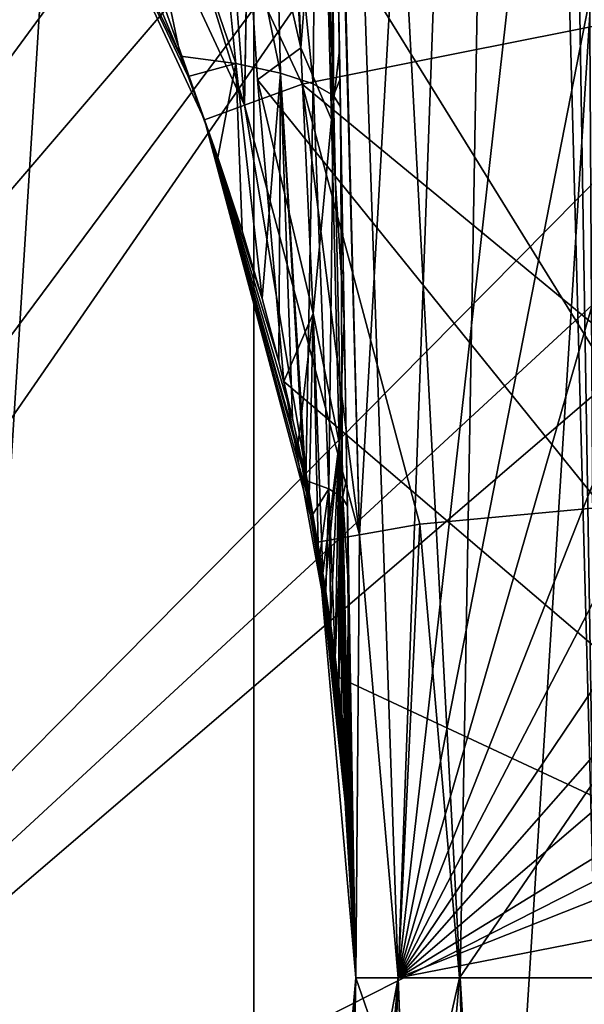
# Model space of a CAD drawing. Header units: millimetres. Extents: x -147 to 148, y -145 to 204.
# Tile 422 of 571: x 100.22 to 102.88, y -0.13 to 4.51. Entities that reach past the tile are written whole.
import ezdxf

# ---------------------------------------------------------------- set-up
doc = ezdxf.new("R2010")
doc.units = ezdxf.units.MM
doc.header["$LTSCALE"] = 26.699852
for name, color, linetype in [('1451', 7, 'CONTINUOUS'), ('1452', 7, 'CONTINUOUS'), ('1942', 7, 'CONTINUOUS'), ('1947', 7, 'CONTINUOUS'), ('1957', 7, 'CONTINUOUS'), ('1968', 7, 'CONTINUOUS'), ('1969', 7, 'CONTINUOUS'), ('1970', 7, 'CONTINUOUS'), ('1972', 7, 'CONTINUOUS'), ('1984', 7, 'CONTINUOUS'), ('1985', 7, 'CONTINUOUS'), ('2000', 7, 'CONTINUOUS'), ('2001', 7, 'CONTINUOUS'), ('2002', 7, 'CONTINUOUS'), ('2003', 7, 'CONTINUOUS'), ('2004', 7, 'CONTINUOUS'), ('2005', 7, 'CONTINUOUS'), ('2007', 7, 'CONTINUOUS'), ('2010', 7, 'CONTINUOUS'), ('2011', 7, 'CONTINUOUS'), ('2016', 7, 'CONTINUOUS'), ('743', 7, 'CONTINUOUS'), ('744', 7, 'CONTINUOUS')]:
    doc.layers.add(name, color=color, linetype=linetype)

msp = doc.modelspace()

# ---------------------------------------------------------------- linework, layer by layer
at = {"layer": '1451', "color": 7, "linetype": 'CONTINUOUS', "true_color": 0xd8d8d8}
for points in [[(95.4142, 2.5858, 89.9), (106.9061, 14.0777, 89.9), (95.7155, 2.3753, 90.9857), (95.4142, 2.5858, 89.9)], [(106.9061, 14.0777, 89.9), (95.92, 2.4733, 91.2116), (95.7155, 2.3753, 90.9857), (106.9061, 14.0777, 89.9)], [(106.9061, 14.0777, 89.9), (96.1552, 2.6417, 91.3533), (95.92, 2.4733, 91.2116), (106.9061, 14.0777, 89.9)], [(106.9061, 14.0777, 89.9), (96.3911, 2.8555, 91.4), (96.1552, 2.6417, 91.3533), (106.9061, 14.0777, 89.9)], [(106.5114, 12.9759, 91.4), (96.3911, 2.8555, 91.4), (106.9061, 14.0777, 89.9), (106.5114, 12.9759, 91.4)]]:
    msp.add_3dface(points, dxfattribs=at)
at = {"layer": '1452', "color": 7, "linetype": 'CONTINUOUS', "true_color": 0xd8d8d8}
for points in [[(104.0777, 16.9061, 89.9), (95.4142, 2.5858, 89.9), (95, 7.8284, 89.9), (104.0777, 16.9061, 89.9)], [(104.0777, 16.9061, 89.9), (106.9061, 14.0777, 89.9), (95.4142, 2.5858, 89.9), (104.0777, 16.9061, 89.9)]]:
    msp.add_3dface(points, dxfattribs=at)
at = {"layer": '1942', "color": 7, "linetype": 'CONTINUOUS', "true_color": 0xd8d8d8}
for points in [[(101.4678, 5.6609, 20.2798), (101.2459, 5.6637, 19.9), (101.5416, 4.3749, 20.3146), (101.4678, 5.6609, 20.2798)], [(101.5416, 4.3749, 20.3146), (101.2459, 5.6637, 19.9), (101.3385, 4.223, 19.9), (101.5416, 4.3749, 20.3146)], [(101.4959, 5.6603, 20.3419), (101.4678, 5.6609, 20.2798), (101.5416, 4.3749, 20.3146), (101.4959, 5.6603, 20.3419)], [(101.6419, 5.6551, 20.7893), (101.4959, 5.6603, 20.3419), (101.5416, 4.3749, 20.3146), (101.6419, 5.6551, 20.7893)], [(101.6419, 5.6551, 20.7893), (101.5416, 4.3749, 20.3146), (101.6856, 4.0373, 20.7491), (101.6419, 5.6551, 20.7893)], [(101.6493, 5.6546, 20.8236), (101.6419, 5.6551, 20.7893), (101.6856, 4.0373, 20.7491), (101.6493, 5.6546, 20.8236)], [(101.7008, 5.6467, 21.3238), (101.6493, 5.6546, 20.8236), (101.6856, 4.0373, 20.7491), (101.7008, 5.6467, 21.3238)], [(101.7232, 4.3653, 21.2451), (101.7008, 5.6467, 21.3238), (101.6856, 4.0373, 20.7491), (101.7232, 4.3653, 21.2451)], [(101.6003, 3.124, 20.2663), (101.5416, 4.3749, 20.3146), (101.3385, 4.223, 19.9), (101.6003, 3.124, 20.2663)], [(101.5416, 4.3749, 20.3146), (101.6003, 3.124, 20.2663), (101.6856, 4.0373, 20.7491), (101.5416, 4.3749, 20.3146)], [(101.7454, 3.0924, 21.0987), (101.7232, 4.3653, 21.2451), (101.6856, 4.0373, 20.7491), (101.7454, 3.0924, 21.0987)], [(101.462, 2.8041, 19.9), (101.6003, 3.124, 20.2663), (101.3385, 4.223, 19.9), (101.462, 2.8041, 19.9)], [(101.6003, 3.124, 20.2663), (101.7223, 2.5155, 20.6231), (101.6856, 4.0373, 20.7491), (101.6003, 3.124, 20.2663)], [(101.7223, 2.5155, 20.6231), (101.7454, 3.0924, 21.0987), (101.6856, 4.0373, 20.7491), (101.7223, 2.5155, 20.6231)], [(101.5288, 2.5153, 19.9907), (101.6003, 3.124, 20.2663), (101.462, 2.8041, 19.9), (101.5288, 2.5153, 19.9907)], [(101.5814, 2.2607, 20.0738), (101.6003, 3.124, 20.2663), (101.5288, 2.5153, 19.9907), (101.5814, 2.2607, 20.0738)], [(101.623, 2.0364, 20.1495), (101.6003, 3.124, 20.2663), (101.5814, 2.2607, 20.0738), (101.623, 2.0364, 20.1495)], [(101.6457, 1.9021, 20.196), (101.6003, 3.124, 20.2663), (101.623, 2.0364, 20.1495), (101.6457, 1.9021, 20.196)], [(101.6003, 3.124, 20.2663), (101.6457, 1.9021, 20.196), (101.7223, 2.5155, 20.6231), (101.6003, 3.124, 20.2663)], [(101.7677, 1.8163, 20.9514), (101.7454, 3.0924, 21.0987), (101.7223, 2.5155, 20.6231), (101.7677, 1.8163, 20.9514)], [(101.7223, 2.5155, 20.6231), (101.6457, 1.9021, 20.196), (101.6558, 1.839, 20.2183), (101.7223, 2.5155, 20.6231)], [(101.682, 1.6644, 20.2809), (101.7223, 2.5155, 20.6231), (101.6558, 1.839, 20.2183), (101.682, 1.6644, 20.2809)], [(101.7031, 1.5089, 20.3383), (101.7223, 2.5155, 20.6231), (101.682, 1.6644, 20.2809), (101.7031, 1.5089, 20.3383)], [(101.7204, 1.3686, 20.3915), (101.7223, 2.5155, 20.6231), (101.7031, 1.5089, 20.3383), (101.7204, 1.3686, 20.3915)], [(101.7347, 1.2395, 20.4417), (101.7223, 2.5155, 20.6231), (101.7204, 1.3686, 20.3915), (101.7347, 1.2395, 20.4417)], [(101.753, 1.0523, 20.5169), (101.7677, 1.8163, 20.9514), (101.7223, 2.5155, 20.6231), (101.753, 1.0523, 20.5169)], [(101.753, 1.0523, 20.5169), (101.7223, 2.5155, 20.6231), (101.7468, 1.1194, 20.4896), (101.753, 1.0523, 20.5169)], [(101.7468, 1.1194, 20.4896), (101.7223, 2.5155, 20.6231), (101.7347, 1.2395, 20.4417), (101.7468, 1.1194, 20.4896)], [(101.7569, 1.0082, 20.5351), (101.7677, 1.8163, 20.9514), (101.753, 1.0523, 20.5169), (101.7569, 1.0082, 20.5351)], [(101.7652, 0.9055, 20.5784), (101.7677, 1.8163, 20.9514), (101.7569, 1.0082, 20.5351), (101.7652, 0.9055, 20.5784)], [(101.7721, 0.8113, 20.6195), (101.7677, 1.8163, 20.9514), (101.7652, 0.9055, 20.5784), (101.7721, 0.8113, 20.6195)], [(101.7917, 0.4432, 20.8585), (101.7677, 1.8163, 20.9514), (101.7908, 0.4668, 20.8095), (101.7917, 0.4432, 20.8585)], [(101.7908, 0.4668, 20.8095), (101.7677, 1.8163, 20.9514), (101.7887, 0.5168, 20.7694), (101.7908, 0.4668, 20.8095)], [(101.7887, 0.5168, 20.7694), (101.7677, 1.8163, 20.9514), (101.7858, 0.5778, 20.7325), (101.7887, 0.5168, 20.7694)], [(101.7858, 0.5778, 20.7325), (101.7677, 1.8163, 20.9514), (101.7822, 0.6475, 20.6961), (101.7858, 0.5778, 20.7325)], [(101.7822, 0.6475, 20.6961), (101.7677, 1.8163, 20.9514), (101.7777, 0.7253, 20.6586), (101.7822, 0.6475, 20.6961)], [(101.7777, 0.7253, 20.6586), (101.7677, 1.8163, 20.9514), (101.7721, 0.8113, 20.6195), (101.7777, 0.7253, 20.6586)]]:
    msp.add_3dface(points, dxfattribs=at)
at = {"layer": '1947', "color": 7, "linetype": 'CONTINUOUS', "true_color": 0xd8d8d8}
for points in [[(101.7232, 4.3653, 21.2451), (101.6912, 6.1978, 27.2602), (101.7008, 5.6467, 21.3238), (101.7232, 4.3653, 21.2451)], [(101.6912, 6.1978, 27.2602), (101.7232, 4.3653, 21.2451), (101.7257, 4.223, 27.4399), (101.6912, 6.1978, 27.2602)], [(101.7232, 4.3653, 21.2451), (101.7454, 3.0924, 21.0987), (101.7257, 4.223, 27.4399), (101.7232, 4.3653, 21.2451)], [(101.7257, 4.223, 27.4399), (101.7454, 3.0924, 21.0987), (101.7279, 4.0964, 27.458), (101.7257, 4.223, 27.4399)], [(101.7279, 4.0964, 27.458), (101.7454, 3.0924, 21.0987), (101.7584, 2.3512, 27.7295), (101.7279, 4.0964, 27.458)], [(101.7454, 3.0924, 21.0987), (101.7677, 1.8163, 20.9514), (101.7584, 2.3512, 27.7295), (101.7454, 3.0924, 21.0987)], [(101.7584, 2.3512, 27.7295), (101.7677, 1.8163, 20.9514), (101.7607, 2.2177, 27.7481), (101.7584, 2.3512, 27.7295)], [(101.7917, 0.4432, 20.8585), (101.7917, 0.4432, 27.9137), (101.7607, 2.2177, 27.7481), (101.7917, 0.4432, 20.8585)], [(101.7677, 1.8163, 20.9514), (101.7917, 0.4432, 20.8585), (101.7607, 2.2177, 27.7481), (101.7677, 1.8163, 20.9514)]]:
    msp.add_3dface(points, dxfattribs=at)
at = {"layer": '1957', "color": 7, "linetype": 'CONTINUOUS', "true_color": 0xd8d8d8}
for points in [[(100.58, 6.2142, 29.3159), (101.0445, 6.2155, 28.9213), (101.2352, 4.3004, 28.9144), (100.58, 6.2142, 29.3159)], [(100.58, 6.2142, 29.3159), (101.2352, 4.3004, 28.9144), (100.9749, 4.3349, 29.2067), (100.58, 6.2142, 29.3159)], [(100.58, 6.2142, 29.3159), (100.9749, 4.3349, 29.2067), (100.8409, 4.66, 29.2769), (100.58, 6.2142, 29.3159)], [(101.0445, 6.2155, 28.9213), (101.3975, 6.213, 28.4248), (101.4458, 4.2553, 28.5844), (101.0445, 6.2155, 28.9213)], [(101.0445, 6.2155, 28.9213), (101.4458, 4.2553, 28.5844), (101.2352, 4.3004, 28.9144), (101.0445, 6.2155, 28.9213)], [(101.3975, 6.213, 28.4248), (101.617, 6.2069, 27.8589), (101.6005, 4.2049, 28.2257), (101.3975, 6.213, 28.4248)], [(101.3975, 6.213, 28.4248), (101.6005, 4.2049, 28.2257), (101.4458, 4.2553, 28.5844), (101.3975, 6.213, 28.4248)], [(101.617, 6.2069, 27.8589), (101.6953, 4.1505, 27.8472), (101.6005, 4.2049, 28.2257), (101.617, 6.2069, 27.8589)], [(101.617, 6.2069, 27.8589), (101.6912, 6.1978, 27.2602), (101.6953, 4.1505, 27.8472), (101.617, 6.2069, 27.8589)], [(101.6912, 6.1978, 27.2602), (101.7257, 4.223, 27.4399), (101.6953, 4.1505, 27.8472), (101.6912, 6.1978, 27.2602)], [(100.9749, 4.3349, 29.2067), (101.2352, 4.3004, 28.9144), (101.0122, 4.2392, 29.1855), (100.9749, 4.3349, 29.2067)], [(101.0122, 4.2392, 29.1855), (101.2352, 4.3004, 28.9144), (101.1512, 3.8587, 29.0985), (101.0122, 4.2392, 29.1855)], [(101.1512, 3.8587, 29.0985), (101.2352, 4.3004, 28.9144), (101.265, 3.5128, 29.0152), (101.1512, 3.8587, 29.0985)], [(101.2352, 4.3004, 28.9144), (101.4458, 4.2553, 28.5844), (101.3593, 3.1947, 28.9345), (101.2352, 4.3004, 28.9144)], [(101.265, 3.5128, 29.0152), (101.2352, 4.3004, 28.9144), (101.3593, 3.1947, 28.9345), (101.265, 3.5128, 29.0152)], [(101.3593, 3.1947, 28.9345), (101.4458, 4.2553, 28.5844), (101.4384, 2.8987, 28.8554), (101.3593, 3.1947, 28.9345)], [(101.4384, 2.8987, 28.8554), (101.4458, 4.2553, 28.5844), (101.5031, 2.6302, 28.7802), (101.4384, 2.8987, 28.8554)], [(101.5658, 2.3395, 28.6945), (101.5552, 2.3912, 28.7101), (101.4458, 4.2553, 28.5844), (101.5658, 2.3395, 28.6945)], [(101.6005, 4.2049, 28.2257), (101.5658, 2.3395, 28.6945), (101.4458, 4.2553, 28.5844), (101.6005, 4.2049, 28.2257)], [(101.4458, 4.2553, 28.5844), (101.5552, 2.3912, 28.7101), (101.5031, 2.6302, 28.7802), (101.4458, 4.2553, 28.5844)], [(101.7257, 4.223, 27.4399), (101.7279, 4.0964, 27.458), (101.6953, 4.1505, 27.8472), (101.7257, 4.223, 27.4399)], [(101.6728, 2.3004, 28.3891), (101.5658, 2.3395, 28.6945), (101.6005, 4.2049, 28.2257), (101.6728, 2.3004, 28.3891)], [(101.6953, 4.1505, 27.8472), (101.6728, 2.3004, 28.3891), (101.6005, 4.2049, 28.2257), (101.6953, 4.1505, 27.8472)], [(101.7383, 2.2571, 28.072), (101.6728, 2.3004, 28.3891), (101.6953, 4.1505, 27.8472), (101.7383, 2.2571, 28.072)], [(101.7279, 4.0964, 27.458), (101.7383, 2.2571, 28.072), (101.6953, 4.1505, 27.8472), (101.7279, 4.0964, 27.458)], [(101.7279, 4.0964, 27.458), (101.7584, 2.3512, 27.7295), (101.7383, 2.2571, 28.072), (101.7279, 4.0964, 27.458)], [(101.5658, 2.3395, 28.6945), (101.6728, 2.3004, 28.3891), (101.5973, 2.178, 28.6449), (101.5658, 2.3395, 28.6945)], [(101.7584, 2.3512, 27.7295), (101.7607, 2.2177, 27.7481), (101.7383, 2.2571, 28.072), (101.7584, 2.3512, 27.7295)], [(101.5973, 2.178, 28.6449), (101.6728, 2.3004, 28.3891), (101.6315, 1.9868, 28.5843), (101.5973, 2.178, 28.6449)], [(101.6315, 1.9868, 28.5843), (101.6728, 2.3004, 28.3891), (101.6598, 1.8138, 28.5275), (101.6315, 1.9868, 28.5843)], [(101.6598, 1.8138, 28.5275), (101.6728, 2.3004, 28.3891), (101.6833, 1.6553, 28.4737), (101.6598, 1.8138, 28.5275)], [(101.6728, 2.3004, 28.3891), (101.7383, 2.2571, 28.072), (101.7032, 1.508, 28.422), (101.6728, 2.3004, 28.3891)], [(101.6833, 1.6553, 28.4737), (101.6728, 2.3004, 28.3891), (101.7032, 1.508, 28.422), (101.6833, 1.6553, 28.4737)], [(101.7032, 1.508, 28.422), (101.7383, 2.2571, 28.072), (101.72, 1.3714, 28.3726), (101.7032, 1.508, 28.422)], [(101.72, 1.3714, 28.3726), (101.7383, 2.2571, 28.072), (101.7341, 1.2457, 28.3257), (101.72, 1.3714, 28.3726)], [(101.7341, 1.2457, 28.3257), (101.7383, 2.2571, 28.072), (101.7457, 1.131, 28.2816), (101.7341, 1.2457, 28.3257)], [(101.7383, 2.2571, 28.072), (101.7607, 2.2177, 27.7481), (101.7693, 0.851, 28.1676), (101.7383, 2.2571, 28.072)], [(101.7457, 1.131, 28.2816), (101.7383, 2.2571, 28.072), (101.7552, 1.0275, 28.2407), (101.7457, 1.131, 28.2816)], [(101.7552, 1.0275, 28.2407), (101.7383, 2.2571, 28.072), (101.7629, 0.9344, 28.2027), (101.7552, 1.0275, 28.2407)], [(101.7629, 0.9344, 28.2027), (101.7383, 2.2571, 28.072), (101.7693, 0.851, 28.1676), (101.7629, 0.9344, 28.2027)], [(101.7607, 2.2177, 27.7481), (101.7917, 0.4432, 27.9137), (101.7909, 0.4623, 27.9577), (101.7607, 2.2177, 27.7481)], [(101.7693, 0.851, 28.1676), (101.7607, 2.2177, 27.7481), (101.7744, 0.7765, 28.1351), (101.7693, 0.851, 28.1676)], [(101.7744, 0.7765, 28.1351), (101.7607, 2.2177, 27.7481), (101.7786, 0.7099, 28.1049), (101.7744, 0.7765, 28.1351)], [(101.7786, 0.7099, 28.1049), (101.7607, 2.2177, 27.7481), (101.7821, 0.6501, 28.0764), (101.7786, 0.7099, 28.1049)], [(101.7821, 0.6501, 28.0764), (101.7607, 2.2177, 27.7481), (101.7849, 0.596, 28.0489), (101.7821, 0.6501, 28.0764)], [(101.7849, 0.596, 28.0489), (101.7607, 2.2177, 27.7481), (101.7873, 0.5468, 28.0214), (101.7849, 0.596, 28.0489)], [(101.7873, 0.5468, 28.0214), (101.7607, 2.2177, 27.7481), (101.7893, 0.5017, 27.9922), (101.7873, 0.5468, 28.0214)], [(101.7893, 0.5017, 27.9922), (101.7607, 2.2177, 27.7481), (101.7909, 0.4623, 27.9577), (101.7893, 0.5017, 27.9922)]]:
    msp.add_3dface(points, dxfattribs=at)
at = {"layer": '1968', "color": 7, "linetype": 'CONTINUOUS', "true_color": 0xd8d8d8}
for points in [[(102.5433, -14.4278, 33.7162), (102.2914, 0, 33.4644), (102, 0, 33.4644), (102.5433, -14.4278, 33.7162)], [(102.5433, -14.4278, 33.7162), (102, 0, 33.4644), (101.8177, -2.084, 33.5008), (102.5433, -14.4278, 33.7162)]]:
    msp.add_3dface(points, dxfattribs=at)
at = {"layer": '1969', "color": 7, "linetype": 'CONTINUOUS', "true_color": 0xd8d8d8}
for points in [[(101.4772, 15.291, 33.7313), (100.3591, 16.0715, 33.7449), (101.2762, 4.1046, 33.5361), (101.4772, 15.291, 33.7313)], [(101.2762, 4.1046, 33.5361), (100.3591, 16.0715, 33.7449), (100.3921, 6.0004, 33.5691), (101.2762, 4.1046, 33.5361)], [(101.8177, 2.084, 33.5008), (101.4772, 15.291, 33.7313), (101.2762, 4.1046, 33.5361), (101.8177, 2.084, 33.5008)], [(102.5433, 14.4278, 33.7162), (101.4772, 15.291, 33.7313), (102.2914, 0, 33.4644), (102.5433, 14.4278, 33.7162)], [(102.2914, 0, 33.4644), (101.4772, 15.291, 33.7313), (102, 0, 33.4644), (102.2914, 0, 33.4644)], [(102, 0, 33.4644), (101.4772, 15.291, 33.7313), (101.8177, 2.084, 33.5008), (102, 0, 33.4644)]]:
    msp.add_3dface(points, dxfattribs=at)
at = {"layer": '1970', "color": 7, "linetype": 'CONTINUOUS', "true_color": 0xd8d8d8}
for points in [[(102.2914, 0, 33.4644), (102.5433, -14.4278, 33.7162), (102.6992, -14.1743, 33.7066), (102.2914, 0, 33.4644)], [(102.9276, 0, 33.3807), (102.2914, 0, 33.4644), (103.1208, -13.4452, 33.6261), (102.9276, 0, 33.3807)], [(103.1208, -13.4452, 33.6261), (102.2914, 0, 33.4644), (102.9886, -13.6835, 33.6602), (103.1208, -13.4452, 33.6261)], [(102.9886, -13.6835, 33.6602), (102.2914, 0, 33.4644), (102.8478, -13.9263, 33.6874), (102.9886, -13.6835, 33.6602)], [(102.8478, -13.9263, 33.6874), (102.2914, 0, 33.4644), (102.6992, -14.1743, 33.7066), (102.8478, -13.9263, 33.6874)]]:
    msp.add_3dface(points, dxfattribs=at)
at = {"layer": '1972', "color": 7, "linetype": 'CONTINUOUS', "true_color": 0xd8d8d8}
for points in [[(102.5433, 14.4278, 33.7162), (102.2914, 0, 33.4644), (102.9276, 0, 33.3807), (102.5433, 14.4278, 33.7162)], [(102.698, 14.1764, 33.7067), (102.5433, 14.4278, 33.7162), (102.9276, 0, 33.3807), (102.698, 14.1764, 33.7067)], [(102.8456, 13.9302, 33.6878), (102.698, 14.1764, 33.7067), (102.9276, 0, 33.3807), (102.8456, 13.9302, 33.6878)], [(102.9854, 13.689, 33.6609), (102.8456, 13.9302, 33.6878), (102.9276, 0, 33.3807), (102.9854, 13.689, 33.6609)]]:
    msp.add_3dface(points, dxfattribs=at)
at = {"layer": '1984', "color": 7, "linetype": 'CONTINUOUS', "true_color": 0xd8d8d8}
for points in [[(101.8177, -2.084, 39.3277), (102, 0, 39.3641), (101.4369, -15.3216, 39.0967), (101.8177, -2.084, 39.3277)], [(101.4369, -15.3216, 39.0967), (102, 0, 39.3641), (102.5072, -14.4588, 39.1117), (101.4369, -15.3216, 39.0967)], [(102.5072, -14.4588, 39.1117), (102, 0, 39.3641), (109.0917, 0, 39.3641), (102.5072, -14.4588, 39.1117)], [(103.5122, -13.5225, 39.1281), (102.5072, -14.4588, 39.1117), (109.0917, 0, 39.3641), (103.5122, -13.5225, 39.1281)]]:
    msp.add_3dface(points, dxfattribs=at)
at = {"layer": '1985', "color": 7, "linetype": 'CONTINUOUS', "true_color": 0xd8d8d8}
for points in [[(100.3921, 6.0004, 39.2594), (101.4615, 15.3032, 39.097), (101.2762, 4.1046, 39.2925), (100.3921, 6.0004, 39.2594)], [(101.2762, 4.1046, 39.2925), (101.4615, 15.3032, 39.097), (101.8177, 2.084, 39.3277), (101.2762, 4.1046, 39.2925)], [(101.4615, 15.3032, 39.097), (102.5224, 14.4456, 39.112), (101.8177, 2.084, 39.3277), (101.4615, 15.3032, 39.097)], [(102.5224, 14.4456, 39.112), (102, 0, 39.3641), (101.8177, 2.084, 39.3277), (102.5224, 14.4456, 39.112)], [(102, 0, 39.3641), (102.5224, 14.4456, 39.112), (103.5193, 13.5154, 39.1282), (102, 0, 39.3641)], [(102, 0, 39.3641), (103.5193, 13.5154, 39.1282), (104.4479, 12.5142, 39.1457), (102, 0, 39.3641)], [(102, 0, 39.3641), (104.4479, 12.5142, 39.1457), (105.3033, 11.4499, 39.1643), (102, 0, 39.3641)], [(102, 0, 39.3641), (105.3033, 11.4499, 39.1643), (106.0742, 10.3374, 39.1837), (102, 0, 39.3641)], [(102, 0, 39.3641), (106.0742, 10.3374, 39.1837), (106.7632, 9.1734, 39.204), (102, 0, 39.3641)], [(102, 0, 39.3641), (106.7632, 9.1734, 39.204), (107.3688, 7.9608, 39.2252), (102, 0, 39.3641)], [(102, 0, 39.3641), (107.3688, 7.9608, 39.2252), (107.891, 6.6995, 39.2472), (102, 0, 39.3641)], [(102, 0, 39.3641), (107.891, 6.6995, 39.2472), (108.3208, 5.4061, 39.2697), (102, 0, 39.3641)], [(102, 0, 39.3641), (108.3208, 5.4061, 39.2697), (108.6586, 4.0788, 39.2929), (102, 0, 39.3641)], [(102, 0, 39.3641), (108.6586, 4.0788, 39.2929), (108.9003, 2.7334, 39.3164), (102, 0, 39.3641)], [(102, 0, 39.3641), (108.9003, 2.7334, 39.3164), (109.0443, 1.3748, 39.3401), (102, 0, 39.3641)], [(109.0917, 0, 39.3641), (102, 0, 39.3641), (109.0443, 1.3748, 39.3401), (109.0917, 0, 39.3641)]]:
    msp.add_3dface(points, dxfattribs=at)
at = {"layer": '2000', "color": 7, "linetype": 'CONTINUOUS', "true_color": 0xd8d8d8}
for points in [[(100.9749, 4.3349, 29.2067), (101.0122, 4.2392, 29.1855), (100.219, 5.9002, 33.0536), (100.9749, 4.3349, 29.2067)], [(100.8409, 4.66, 29.2769), (100.9749, 4.3349, 29.2067), (100.219, 5.9002, 33.0536), (100.8409, 4.66, 29.2769)], [(100.219, 5.9002, 33.0536), (101.0122, 4.2392, 29.1855), (101.0885, 4.0355, 33.0536), (100.219, 5.9002, 33.0536)], [(101.0122, 4.2392, 29.1855), (101.1512, 3.8587, 29.0985), (101.0885, 4.0355, 33.0536), (101.0122, 4.2392, 29.1855)], [(101.5658, 2.3395, 28.6945), (101.5973, 2.178, 28.6449), (101.0885, 4.0355, 33.0536), (101.5658, 2.3395, 28.6945)], [(101.5552, 2.3912, 28.7101), (101.5658, 2.3395, 28.6945), (101.0885, 4.0355, 33.0536), (101.5552, 2.3912, 28.7101)], [(101.0885, 4.0355, 33.0536), (101.5973, 2.178, 28.6449), (101.6207, 2.0493, 33.0536), (101.0885, 4.0355, 33.0536)], [(101.5031, 2.6302, 28.7802), (101.5552, 2.3912, 28.7101), (101.0885, 4.0355, 33.0536), (101.5031, 2.6302, 28.7802)], [(101.1512, 3.8587, 29.0985), (101.265, 3.5128, 29.0152), (101.0885, 4.0355, 33.0536), (101.1512, 3.8587, 29.0985)], [(101.265, 3.5128, 29.0152), (101.3593, 3.1947, 28.9345), (101.0885, 4.0355, 33.0536), (101.265, 3.5128, 29.0152)], [(101.3593, 3.1947, 28.9345), (101.4384, 2.8987, 28.8554), (101.0885, 4.0355, 33.0536), (101.3593, 3.1947, 28.9345)], [(101.4384, 2.8987, 28.8554), (101.5031, 2.6302, 28.7802), (101.0885, 4.0355, 33.0536), (101.4384, 2.8987, 28.8554)], [(101.5288, 2.5153, 19.9907), (101.462, 2.8041, 19.9), (101.7148, 1.4154, 19.9), (101.5288, 2.5153, 19.9907)], [(101.5814, 2.2607, 20.0738), (101.5288, 2.5153, 19.9907), (101.7148, 1.4154, 19.9), (101.5814, 2.2607, 20.0738)], [(101.623, 2.0364, 20.1495), (101.5814, 2.2607, 20.0738), (101.7148, 1.4154, 19.9), (101.623, 2.0364, 20.1495)], [(101.5973, 2.178, 28.6449), (101.6315, 1.9868, 28.5843), (101.6207, 2.0493, 33.0536), (101.5973, 2.178, 28.6449)], [(101.7909, 0.4623, 27.9577), (101.7917, 0.4432, 27.9137), (101.6207, 2.0493, 33.0536), (101.7909, 0.4623, 27.9577)], [(101.6207, 2.0493, 33.0536), (101.7917, 0.4432, 27.9137), (101.8, 0, 33.0536), (101.6207, 2.0493, 33.0536)], [(101.6315, 1.9868, 28.5843), (101.6598, 1.8138, 28.5275), (101.6207, 2.0493, 33.0536), (101.6315, 1.9868, 28.5843)], [(101.6598, 1.8138, 28.5275), (101.6833, 1.6553, 28.4737), (101.6207, 2.0493, 33.0536), (101.6598, 1.8138, 28.5275)], [(101.6833, 1.6553, 28.4737), (101.7032, 1.508, 28.422), (101.6207, 2.0493, 33.0536), (101.6833, 1.6553, 28.4737)], [(101.7032, 1.508, 28.422), (101.72, 1.3714, 28.3726), (101.6207, 2.0493, 33.0536), (101.7032, 1.508, 28.422)], [(101.72, 1.3714, 28.3726), (101.7341, 1.2457, 28.3257), (101.6207, 2.0493, 33.0536), (101.72, 1.3714, 28.3726)], [(101.7341, 1.2457, 28.3257), (101.7457, 1.131, 28.2816), (101.6207, 2.0493, 33.0536), (101.7341, 1.2457, 28.3257)], [(101.7457, 1.131, 28.2816), (101.7552, 1.0275, 28.2407), (101.6207, 2.0493, 33.0536), (101.7457, 1.131, 28.2816)], [(101.7552, 1.0275, 28.2407), (101.7629, 0.9344, 28.2027), (101.6207, 2.0493, 33.0536), (101.7552, 1.0275, 28.2407)], [(101.7629, 0.9344, 28.2027), (101.7693, 0.851, 28.1676), (101.6207, 2.0493, 33.0536), (101.7629, 0.9344, 28.2027)], [(101.7693, 0.851, 28.1676), (101.7744, 0.7765, 28.1351), (101.6207, 2.0493, 33.0536), (101.7693, 0.851, 28.1676)], [(101.7744, 0.7765, 28.1351), (101.7786, 0.7099, 28.1049), (101.6207, 2.0493, 33.0536), (101.7744, 0.7765, 28.1351)], [(101.7786, 0.7099, 28.1049), (101.7821, 0.6501, 28.0764), (101.6207, 2.0493, 33.0536), (101.7786, 0.7099, 28.1049)], [(101.7821, 0.6501, 28.0764), (101.7849, 0.596, 28.0489), (101.6207, 2.0493, 33.0536), (101.7821, 0.6501, 28.0764)], [(101.7849, 0.596, 28.0489), (101.7873, 0.5468, 28.0214), (101.6207, 2.0493, 33.0536), (101.7849, 0.596, 28.0489)], [(101.7873, 0.5468, 28.0214), (101.7893, 0.5017, 27.9922), (101.6207, 2.0493, 33.0536), (101.7873, 0.5468, 28.0214)], [(101.7893, 0.5017, 27.9922), (101.7909, 0.4623, 27.9577), (101.6207, 2.0493, 33.0536), (101.7893, 0.5017, 27.9922)], [(101.6457, 1.9021, 20.196), (101.623, 2.0364, 20.1495), (101.7148, 1.4154, 19.9), (101.6457, 1.9021, 20.196)], [(101.6558, 1.839, 20.2183), (101.6457, 1.9021, 20.196), (101.7148, 1.4154, 19.9), (101.6558, 1.839, 20.2183)], [(101.682, 1.6644, 20.2809), (101.6558, 1.839, 20.2183), (101.7148, 1.4154, 19.9), (101.682, 1.6644, 20.2809)], [(101.7031, 1.5089, 20.3383), (101.682, 1.6644, 20.2809), (101.7148, 1.4154, 19.9), (101.7031, 1.5089, 20.3383)], [(101.7204, 1.3686, 20.3915), (101.7031, 1.5089, 20.3383), (101.7148, 1.4154, 19.9), (101.7204, 1.3686, 20.3915)], [(101.8, 0, 19.9), (101.7204, 1.3686, 20.3915), (101.7148, 1.4154, 19.9), (101.8, 0, 19.9)], [(101.7347, 1.2395, 20.4417), (101.7204, 1.3686, 20.3915), (101.8, 0, 19.9), (101.7347, 1.2395, 20.4417)], [(101.7468, 1.1194, 20.4896), (101.7347, 1.2395, 20.4417), (101.8, 0, 19.9), (101.7468, 1.1194, 20.4896)], [(101.753, 1.0523, 20.5169), (101.7468, 1.1194, 20.4896), (101.8, 0, 19.9), (101.753, 1.0523, 20.5169)], [(101.7569, 1.0082, 20.5351), (101.753, 1.0523, 20.5169), (101.8, 0, 19.9), (101.7569, 1.0082, 20.5351)], [(101.7652, 0.9055, 20.5784), (101.7569, 1.0082, 20.5351), (101.8, 0, 19.9), (101.7652, 0.9055, 20.5784)], [(101.7721, 0.8113, 20.6195), (101.7652, 0.9055, 20.5784), (101.8, 0, 19.9), (101.7721, 0.8113, 20.6195)], [(101.7777, 0.7253, 20.6586), (101.7721, 0.8113, 20.6195), (101.8, 0, 19.9), (101.7777, 0.7253, 20.6586)], [(101.7822, 0.6475, 20.6961), (101.7777, 0.7253, 20.6586), (101.8, 0, 19.9), (101.7822, 0.6475, 20.6961)], [(101.7858, 0.5778, 20.7325), (101.7822, 0.6475, 20.6961), (101.8, 0, 19.9), (101.7858, 0.5778, 20.7325)], [(101.7887, 0.5168, 20.7694), (101.7858, 0.5778, 20.7325), (101.8, 0, 19.9), (101.7887, 0.5168, 20.7694)], [(101.7908, 0.4668, 20.8095), (101.7887, 0.5168, 20.7694), (101.8, 0, 19.9), (101.7908, 0.4668, 20.8095)], [(101.7917, 0.4432, 20.8585), (101.7908, 0.4668, 20.8095), (101.8, 0, 19.9), (101.7917, 0.4432, 20.8585)], [(101.7917, 0.4432, 27.9137), (101.7917, 0.4432, 20.8585), (101.8, 0, 19.9), (101.7917, 0.4432, 27.9137)], [(101.8, 0, 33.0536), (101.7917, 0.4432, 27.9137), (101.8, 0, 19.9), (101.8, 0, 33.0536)]]:
    msp.add_3dface(points, dxfattribs=at)
at = {"layer": '2001', "color": 7, "linetype": 'CONTINUOUS', "true_color": 0xd8d8d8}
for points in [[(100.219, 5.9002, 33.0536), (101.0885, 4.0355, 33.0536), (100.3923, 6.0001, 33.4), (100.219, 5.9002, 33.0536)], [(100.3923, 6.0001, 33.4), (101.0885, 4.0355, 33.0536), (101.2764, 4.104, 33.4), (100.3923, 6.0001, 33.4)], [(101.0885, 4.0355, 33.0536), (101.6207, 2.0493, 33.0536), (101.2764, 4.104, 33.4), (101.0885, 4.0355, 33.0536)], [(101.2764, 4.104, 33.4), (101.6207, 2.0493, 33.0536), (101.8176, 2.0841, 33.4), (101.2764, 4.104, 33.4)], [(101.6207, 2.0493, 33.0536), (101.8, 0, 33.0536), (101.8176, 2.0841, 33.4), (101.6207, 2.0493, 33.0536)], [(101.8176, 2.0841, 33.4), (101.8, 0, 33.0536), (102, 0, 33.4), (101.8176, 2.0841, 33.4)]]:
    msp.add_3dface(points, dxfattribs=at)
at = {"layer": '2002', "color": 7, "linetype": 'CONTINUOUS', "true_color": 0xd8d8d8}
for points in [[(101.2762, 4.1046, 33.5361), (100.3921, 6.0004, 33.5691), (100.3923, 6.0001, 33.4), (101.2762, 4.1046, 33.5361)], [(100.3921, 6.0004, 39.2594), (101.2762, 4.1046, 39.2925), (100.3923, 6.0001, 42.4), (100.3921, 6.0004, 39.2594)], [(101.2762, 4.1046, 33.5361), (100.3923, 6.0001, 33.4), (101.2764, 4.104, 33.4), (101.2762, 4.1046, 33.5361)], [(100.3923, 6.0001, 42.4), (101.2762, 4.1046, 39.2925), (101.2764, 4.104, 42.4), (100.3923, 6.0001, 42.4)], [(101.8177, 2.084, 33.5008), (101.2762, 4.1046, 33.5361), (101.8176, 2.0841, 33.4), (101.8177, 2.084, 33.5008)], [(101.2762, 4.1046, 33.5361), (101.2764, 4.104, 33.4), (101.8176, 2.0841, 33.4), (101.2762, 4.1046, 33.5361)], [(101.2762, 4.1046, 39.2925), (101.8177, 2.084, 39.3277), (101.2764, 4.104, 42.4), (101.2762, 4.1046, 39.2925)], [(101.2764, 4.104, 42.4), (101.8177, 2.084, 39.3277), (101.8176, 2.0841, 42.4), (101.2764, 4.104, 42.4)], [(101.8177, 2.084, 39.3277), (102, 0, 39.3641), (101.8176, 2.0841, 42.4), (101.8177, 2.084, 39.3277)], [(101.8176, 2.0841, 42.4), (102, 0, 39.3641), (102, 0, 42.4), (101.8176, 2.0841, 42.4)], [(101.8177, 2.084, 33.5008), (101.8176, 2.0841, 33.4), (102, 0, 33.4), (101.8177, 2.084, 33.5008)], [(102, 0, 33.4644), (101.8177, 2.084, 33.5008), (102, 0, 33.4), (102, 0, 33.4644)]]:
    msp.add_3dface(points, dxfattribs=at)
at = {"layer": '2003', "color": 7, "linetype": 'CONTINUOUS', "true_color": 0xd8d8d8}
for points in [[(101.8, 0, 33.0536), (101.6484, -1.8851, 28.5511), (101.6207, -2.0493, 33.0536), (101.8, 0, 33.0536)], [(101.6767, -1.7012, 28.4893), (101.6484, -1.8851, 28.5511), (101.8, 0, 33.0536), (101.6767, -1.7012, 28.4893)], [(101.6993, -1.5381, 28.4326), (101.6767, -1.7012, 28.4893), (101.8, 0, 33.0536), (101.6993, -1.5381, 28.4326)], [(101.7175, -1.3925, 28.3803), (101.6993, -1.5381, 28.4326), (101.8, 0, 33.0536), (101.7175, -1.3925, 28.3803)], [(101.7907, -0.4678, 20.8087), (101.8, 0, 19.9), (101.7154, -1.4105, 19.9), (101.7907, -0.4678, 20.8087)], [(101.7325, -1.2606, 28.3313), (101.7175, -1.3925, 28.3803), (101.8, 0, 33.0536), (101.7325, -1.2606, 28.3313)], [(101.7449, -1.1391, 28.2848), (101.7325, -1.2606, 28.3313), (101.8, 0, 33.0536), (101.7449, -1.1391, 28.2848)], [(101.7553, -1.0262, 28.2402), (101.7449, -1.1391, 28.2848), (101.8, 0, 33.0536), (101.7553, -1.0262, 28.2402)], [(101.7639, -0.9219, 28.1976), (101.7553, -1.0262, 28.2402), (101.8, 0, 33.0536), (101.7639, -0.9219, 28.1976)], [(101.7711, -0.8259, 28.1569), (101.7639, -0.9219, 28.1976), (101.8, 0, 33.0536), (101.7711, -0.8259, 28.1569)], [(101.7769, -0.7379, 28.1179), (101.7711, -0.8259, 28.1569), (101.8, 0, 33.0536), (101.7769, -0.7379, 28.1179)], [(101.7816, -0.6578, 28.0803), (101.7769, -0.7379, 28.1179), (101.8, 0, 33.0536), (101.7816, -0.6578, 28.0803)], [(101.7855, -0.5856, 28.0435), (101.7816, -0.6578, 28.0803), (101.8, 0, 33.0536), (101.7855, -0.5856, 28.0435)], [(101.7884, -0.5221, 28.0062), (101.7855, -0.5856, 28.0435), (101.8, 0, 33.0536), (101.7884, -0.5221, 28.0062)], [(101.7907, -0.4693, 27.9654), (101.7884, -0.5221, 28.0062), (101.8, 0, 33.0536), (101.7907, -0.4693, 27.9654)], [(101.7907, -0.4678, 20.8087), (101.7917, -0.4432, 20.8585), (101.8, 0, 19.9), (101.7907, -0.4678, 20.8087)], [(101.7917, -0.4432, 27.9138), (101.7907, -0.4693, 27.9654), (101.8, 0, 33.0536), (101.7917, -0.4432, 27.9138)], [(101.7917, -0.4432, 20.8585), (101.7917, -0.4432, 27.9138), (101.8, 0, 33.0536), (101.7917, -0.4432, 20.8585)], [(101.7917, -0.4432, 20.8585), (101.8, 0, 33.0536), (101.8, 0, 19.9), (101.7917, -0.4432, 20.8585)]]:
    msp.add_3dface(points, dxfattribs=at)
at = {"layer": '2004', "color": 7, "linetype": 'CONTINUOUS', "true_color": 0xd8d8d8}
for points in [[(102, 0, 33.4), (101.8, 0, 33.0536), (101.6207, -2.0493, 33.0536), (102, 0, 33.4)], [(102, 0, 33.4), (101.6207, -2.0493, 33.0536), (101.8176, -2.0841, 33.4), (102, 0, 33.4)]]:
    msp.add_3dface(points, dxfattribs=at)
at = {"layer": '2005', "color": 7, "linetype": 'CONTINUOUS', "true_color": 0xd8d8d8}
for points in [[(102, 0, 42.4), (101.8177, -2.084, 39.3277), (101.8176, -2.0841, 42.4), (102, 0, 42.4)], [(102, 0, 33.4644), (102, 0, 33.4), (101.8176, -2.0841, 33.4), (102, 0, 33.4644)], [(102, 0, 39.3641), (101.8177, -2.084, 39.3277), (102, 0, 42.4), (102, 0, 39.3641)], [(101.8177, -2.084, 33.5008), (102, 0, 33.4644), (101.8176, -2.0841, 33.4), (101.8177, -2.084, 33.5008)]]:
    msp.add_3dface(points, dxfattribs=at)
at = {"layer": '2007', "color": 7, "linetype": 'CONTINUOUS', "true_color": 0xd8d8d8}
for points in [[(100.642, 6.1447, 42.9), (101.5476, 4.2025, 42.9), (103.2929, 4.5494, 42.9), (100.642, 6.1447, 42.9)], [(103.2929, 4.5494, 42.9), (101.5476, 4.2025, 42.9), (103.8608, 2.2971, 42.9), (103.2929, 4.5494, 42.9)], [(101.5476, 4.2025, 42.9), (102.102, 2.1336, 42.9), (103.8608, 2.2971, 42.9), (101.5476, 4.2025, 42.9)], [(102.102, 2.1336, 42.9), (102.2887, 0, 42.9), (103.8608, 2.2971, 42.9), (102.102, 2.1336, 42.9)], [(103.8608, 2.2971, 42.9), (102.2887, 0, 42.9), (104.05, 0, 42.9), (103.8608, 2.2971, 42.9)], [(102.2887, 0, 42.9), (102.102, -2.1336, 42.9), (104.05, 0, 42.9), (102.2887, 0, 42.9)], [(104.05, 0, 42.9), (102.102, -2.1336, 42.9), (103.8608, -2.2971, 42.9), (104.05, 0, 42.9)]]:
    msp.add_3dface(points, dxfattribs=at)
at = {"layer": '2010', "color": 7, "linetype": 'CONTINUOUS', "true_color": 0xd8d8d8}
for points in [[(102.2887, 0, 42.9), (102, 0, 42.4), (101.8176, -2.0841, 42.4), (102.2887, 0, 42.9)], [(102.102, -2.1336, 42.9), (102.2887, 0, 42.9), (101.8176, -2.0841, 42.4), (102.102, -2.1336, 42.9)]]:
    msp.add_3dface(points, dxfattribs=at)
at = {"layer": '2011', "color": 7, "linetype": 'CONTINUOUS', "true_color": 0xd8d8d8}
for points in [[(100.3923, 6.0001, 42.4), (101.2764, 4.104, 42.4), (100.642, 6.1447, 42.9), (100.3923, 6.0001, 42.4)], [(101.2764, 4.104, 42.4), (101.5476, 4.2025, 42.9), (100.642, 6.1447, 42.9), (101.2764, 4.104, 42.4)], [(101.2764, 4.104, 42.4), (101.8176, 2.0841, 42.4), (101.5476, 4.2025, 42.9), (101.2764, 4.104, 42.4)], [(101.8176, 2.0841, 42.4), (102.102, 2.1336, 42.9), (101.5476, 4.2025, 42.9), (101.8176, 2.0841, 42.4)], [(101.8176, 2.0841, 42.4), (102, 0, 42.4), (102.102, 2.1336, 42.9), (101.8176, 2.0841, 42.4)], [(102, 0, 42.4), (102.2887, 0, 42.9), (102.102, 2.1336, 42.9), (102, 0, 42.4)]]:
    msp.add_3dface(points, dxfattribs=at)
at = {"layer": '2016', "color": 7, "linetype": 'CONTINUOUS', "true_color": 0xd8d8d8}
for points in [[(104.7493, 0, 19.9), (101.2459, 5.6637, 19.9), (104.9058, 8.9693, 19.9), (104.7493, 0, 19.9)], [(101.3385, 4.223, 19.9), (101.2459, 5.6637, 19.9), (104.7493, 0, 19.9), (101.3385, 4.223, 19.9)], [(101.462, 2.8041, 19.9), (101.3385, 4.223, 19.9), (104.7493, 0, 19.9), (101.462, 2.8041, 19.9)], [(101.462, 2.8041, 19.9), (104.7493, 0, 19.9), (101.7148, 1.4154, 19.9), (101.462, 2.8041, 19.9)], [(104.7493, 0, 19.9), (101.8, 0, 19.9), (101.7148, 1.4154, 19.9), (104.7493, 0, 19.9)], [(101.8, 0, 19.9), (104.9058, -8.9693, 19.9), (101.7154, -1.4105, 19.9), (101.8, 0, 19.9)], [(104.7493, 0, 19.9), (104.9058, -8.9693, 19.9), (101.8, 0, 19.9), (104.7493, 0, 19.9)]]:
    msp.add_3dface(points, dxfattribs=at)
at = {"layer": '743', "color": 7, "linetype": 'CONTINUOUS', "true_color": 0xd8d8d8}
for points in [[(101.3211, 20.593, 93.4), (98.6515, 21.8493, 93.4), (98.6516, -21.8493, 93.4), (101.3211, 20.593, 93.4)], [(101.3212, -20.5929, 93.4), (101.3211, 20.593, 93.4), (98.6516, -21.8493, 93.4), (101.3212, -20.5929, 93.4)], [(103.8123, 19.0121, 93.4), (101.3211, 20.593, 93.4), (101.3212, -20.5929, 93.4), (103.8123, 19.0121, 93.4)], [(103.8124, -19.012, 93.4), (103.8123, 19.0121, 93.4), (101.3212, -20.5929, 93.4), (103.8124, -19.012, 93.4)]]:
    msp.add_3dface(points, dxfattribs=at)
at = {"layer": '744', "color": 7, "linetype": 'CONTINUOUS', "true_color": 0xd8d8d8}
for points in [[(96.846, 1.4598, 91.4), (96.3911, 2.8555, 91.4), (106.5114, 12.9759, 91.4), (96.846, 1.4598, 91.4)], [(97, -0.0015, 91.4), (96.846, 1.4598, 91.4), (106.5114, 12.9759, 91.4), (97, -0.0015, 91.4)], [(97, -0.0015, 91.4), (106.5114, 12.9759, 91.4), (104, 8.1667, 91.4), (97, -0.0015, 91.4)], [(96.3911, -2.8555, 91.4), (96.8454, -1.4627, 91.4), (104, 8.1667, 91.4), (96.3911, -2.8555, 91.4)], [(104, 4.8333, 91.4), (96.3911, -2.8555, 91.4), (104, 8.1667, 91.4), (104, 4.8333, 91.4)], [(96.8454, -1.4627, 91.4), (97, -0.0015, 91.4), (104, 8.1667, 91.4), (96.8454, -1.4627, 91.4)], [(104, 4.1667, 91.4), (96.3911, -2.8555, 91.4), (104, 4.8333, 91.4), (104, 4.1667, 91.4)], [(96.3911, -2.8555, 91.4), (104, 4.1667, 91.4), (104, 3.6667, 91.4), (96.3911, -2.8555, 91.4)], [(104, 1, 91.4), (96.3911, -2.8555, 91.4), (104, 3.6667, 91.4), (104, 1, 91.4)], [(104, -2.4167, 91.4), (96.3911, -2.8555, 91.4), (104, 1, 91.4), (104, -2.4167, 91.4)]]:
    msp.add_3dface(points, dxfattribs=at)

doc.saveas('drawing.dxf')
